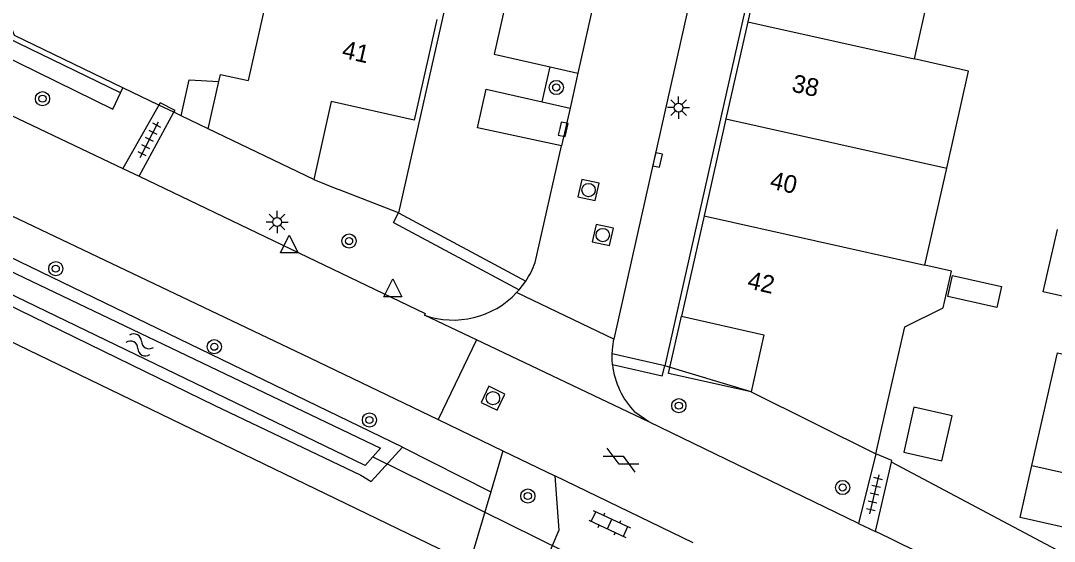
# Model space of a CAD drawing. Extents: x 128999 to 131010, y 395498 to 399007.
# Drawn here: x 129115.6 to 129173.8, y 398480.2 to 398509.5 of the extents above; entities that cross this region are included whole.
import ezdxf

# ---------------------------------------------------------------- set-up
doc = ezdxf.new("R2010")
doc.units = 0
for name, color, linetype in [('gg-afsc-erfafscheiding', 7, 'Continuous'), ('gg-anno-huisnummerreeks BGT', 7, 'Continuous'), ('gg-bbg-gedigitaliseerde bebouwing', 7, 'Continuous'), ('gg-bbg-gedigitaliseerde bijgebouw', 7, 'Continuous'), ('gg-bbg-hoofdgebouw', 7, 'Continuous'), ('gg-bbg-luifel en loopbrug', 7, 'Continuous'), ('gg-bbg-tussenscheiding', 7, 'Continuous'), ('gg-knt-verharding', 7, 'Continuous'), ('gg-knt-verharding nz', 7, 'Continuous'), ('gg-kntw-bovenkant insteek waterloop', 7, 'Continuous'), ('gg-kntw-waterlijn', 7, 'Continuous'), ('gg-kwrk-duiker nz buis', 7, 'Continuous'), ('gt-grn-groengrens', 7, 'Continuous'), ('gt-grn-groengrens NZ', 7, 'Continuous'), ('gt-grn-vlakafsluiter', 7, 'Continuous'), ('gt-grn-weggrens', 7, 'Continuous'), ('gt-symb-boom', 7, 'Continuous'), ('gt-symb-gesloten verharding', 7, 'Continuous'), ('gt-symb-klinker verharding', 7, 'Continuous'), ('gt-symb-kolk', 7, 'Continuous'), ('gt-symb-lichtmast', 7, 'Continuous'), ('gt-symb-rioolschacht', 7, 'Continuous'), ('gt-symb-tegel verharding', 7, 'Continuous'), ('gt-symb-waterafsluiter', 7, 'Continuous'), ('gt-symb-watersymbool', 7, 'Continuous')]:
    doc.layers.add(name, color=color, linetype=linetype)

# ---------------------------------------------------------------- blocks, each defined once
blk = doc.blocks.new('gt0-TEG1')
at = {"layer": 'gt-symb-tegel verharding'}
for p, q in [((-1.125, 0), (1.125, 0)), ((-0.9, -0.25), (-0.9, 0.25)), ((-0.45, -0.25), (-0.45, 0.25)), ((0, -0.25), (0, 0.25)), ((0.45, -0.25), (0.45, 0.25)), ((0.9, -0.25), (0.9, 0.25))]:
    blk.add_line(p, q, dxfattribs=at)
blk = doc.blocks.new('gt0-KOLK')
at = {"layer": 'gt-symb-kolk'}
blk.add_lwpolyline([(0, 0), (0.375, 0), (0.375, 0.4), (-0.375, 0.4), (-0.375, 0), (0, 0)], dxfattribs=at)
blk = doc.blocks.new('gt0-LMAST')
at = {"layer": 'gt-symb-lichtmast'}
for p, q in [((-0.005, 0.246), (-0.005, 0.621)), ((-0.182, 0.173), (-0.447, 0.438)), ((0.172, 0.173), (0.437, 0.438)), ((-0.255, -0.004), (-0.63, -0.004)), ((-0.182, -0.181), (-0.447, -0.446)), ((-0.005, -0.254), (-0.005, -0.629)), ((0.437, -0.446), (0.172, -0.181)), ((0.245, -0.004), (0.62, -0.004))]:
    blk.add_line(p, q, dxfattribs=at)
blk.add_circle((-0.005, -0.004), 0.25, dxfattribs=at)
blk = doc.blocks.new('gt0-BOOM')
at = {"layer": 'gt-symb-boom'}
for radius in [0.4, 0.2]:
    blk.add_circle((0, 0), radius, dxfattribs=at)
blk = doc.blocks.new('gt0-RS')
at = {"layer": 'gt-symb-rioolschacht'}
blk.add_lwpolyline([(-0.5, -0.5), (0.5, -0.5), (0.5, 0.5), (-0.5, 0.5)], close=True, dxfattribs=at)
blk.add_circle((0, 0), 0.375, dxfattribs=at)
blk = doc.blocks.new('gt0-KL1')
at = {"layer": 'gt-symb-klinker verharding'}
for p, q in [((-1.15, 0.3), (1.15, 0.3)), ((-1, -0.3), (-1, 0.3)), ((-0.5, 0.3), (-0.5, 0.45)), ((0, -0.3), (0, 0.3)), ((0.5, 0.3), (0.5, 0.45)), ((1, -0.3), (1, 0.3)), ((-1.15, -0.3), (1.15, -0.3)), ((-0.5, -0.45), (-0.5, -0.3)), ((0.5, -0.45), (0.5, -0.3))]:
    blk.add_line(p, q, dxfattribs=at)
blk = doc.blocks.new('gt0-GESVH1')
at = {"layer": 'gt-symb-gesloten verharding'}
for p, q in [((-0.992, -0.261), (0.008, 0.239)), ((0.008, -0.261), (-0.992, 0.239)), ((0.008, 0.239), (1.008, -0.261)), ((1.008, 0.239), (0.008, -0.261))]:
    blk.add_line(p, q, dxfattribs=at)
blk = doc.blocks.new('gt0-WAFSL')
at = {"layer": 'gt-symb-waterafsluiter'}
for p, q in [((-0.5, -0.333), (0, 0.667)), ((0, 0.667), (0.5, -0.333)), ((0.5, -0.333), (-0.5, -0.333))]:
    blk.add_line(p, q, dxfattribs=at)
blk = doc.blocks.new('gt0-WA')
at = {"layer": 'gt-symb-watersymbool'}
for centre, start, end in [((-0.323, 0.022), 28.07249, 151.92751), ((0.427, 0.422), 208.07248, 331.92751), ((-0.323, -0.428), 28.07249, 151.92751), ((0.427, -0.028), 208.07248, 331.92751)]:
    blk.add_arc(centre, 0.425, start, end, dxfattribs=at)

msp = doc.modelspace()

# ---------------------------------------------------------------- linework, layer by layer
at = {"layer": 'gg-afsc-erfafscheiding'}
for p, q in [((129123.366, 398504.743), (129121.342, 398505.715)), ((129124.216, 398504.335), (129123.366, 398504.743)), ((129124.62, 398504.141), (129124.216, 398504.335))]:
    msp.add_line(p, q, dxfattribs=at)
msp.add_lwpolyline([(129121.342, 398505.715), (129115.234, 398508.651), (129112.98, 398514.666)], dxfattribs=at)
at = {"layer": 'gg-bbg-gedigitaliseerde bebouwing'}
for p, q in [((129167.107, 398512.8), (129165.876, 398507.337)), ((129129.647, 398511.689), (129128.39, 398506.12)), ((129166.491, 398495.734), (129167.719, 398501.188))]:
    msp.add_line(p, q, dxfattribs=at)
for points in [[(129167.719, 398501.188), (129168.949, 398506.645), (129165.876, 398507.337)], [(129163.73, 398485.12), (129165.35, 398492.26), (129167.506, 398493.333), (129167.976, 398495.395), (129166.491, 398495.734)]]:
    msp.add_lwpolyline(points, dxfattribs=at)
at = {"layer": 'gg-bbg-gedigitaliseerde bijgebouw'}
msp.add_line((129172.51, 398484.468), (129175.923, 398483.694), dxfattribs=at)
for points in [[(129175.39, 398493.72), (129173.147, 398494.228), (129173.942, 398497.739)], [(129175.923, 398483.694), (129175.259, 398480.768), (129171.846, 398481.543), (129172.51, 398484.468)]]:
    msp.add_lwpolyline(points, dxfattribs=at)
at = {"layer": 'gg-bbg-hoofdgebouw'}
for p, q in [((129157.75, 398514.881), (129156.518, 398509.422)), ((129156.518, 398509.422), (129155.286, 398503.964)), ((129126.14, 398503.41), (129126.739, 398506.068)), ((129155.286, 398503.964), (129154.057, 398498.515)), ((129132.091, 398500.55), (129126.14, 398503.41)), ((129154.057, 398498.515), (129152.781, 398492.86)), ((129156.71, 398488.6), (129163.73, 398485.12))]:
    msp.add_line(p, q, dxfattribs=at)
for points in [[(129139.005, 398509.555), (129137.73, 398503.901), (129133.07, 398504.94), (129132.091, 398500.55)], [(129126.739, 398506.068), (129126.83, 398506.47), (129128.39, 398506.12)], [(129152.781, 398492.86), (129157.43, 398491.81), (129156.71, 398488.6)]]:
    msp.add_lwpolyline(points, dxfattribs=at)
at = {"layer": 'gg-bbg-luifel en loopbrug'}
msp.add_line((129126.14, 398503.41), (129124.62, 398504.141), dxfattribs=at)
for points in [[(129124.62, 398504.141), (129125.076, 398506.162), (129126.739, 398506.068)], [(129170.799, 398494.526), (129170.534, 398493.356), (129167.771, 398493.981), (129168.036, 398495.152), (129170.799, 398494.526)], [(129156.71, 398488.6), (129152.058, 398489.647), (129152.781, 398492.86)], [(129172.51, 398484.468), (129173.948, 398490.807), (129177.361, 398490.033), (129175.923, 398483.694)], [(129165.299, 398485.208), (129167.445, 398484.722), (129168.019, 398487.258), (129165.873, 398487.744), (129165.299, 398485.208)]]:
    msp.add_lwpolyline(points, dxfattribs=at)
at = {"layer": 'gg-bbg-tussenscheiding'}
for p, q in [((129156.518, 398509.422), (129165.876, 398507.337)), ((129155.286, 398503.964), (129167.719, 398501.188)), ((129154.057, 398498.515), (129166.491, 398495.734))]:
    msp.add_line(p, q, dxfattribs=at)
at = {"layer": 'gg-knt-verharding'}
for p, q in [((129158.56, 398594.871), (129136.86, 398498.67)), ((129168.463, 398578.081), (129151.249, 398501.694)), ((129170.653, 398573.454), (129151.84, 398490.07)), ((129104.595, 398509.147), (129121.334, 398501.172)), ((129144.945, 398504.927), (129145.387, 398506.894)), ((129145.387, 398506.894), (129146.957, 398506.539)), ((129146.957, 398506.539), (129146.515, 398504.574)), ((129123.366, 398504.743), (129121.334, 398501.172)), ((129144.945, 398504.927), (129146.515, 398504.574)), ((129122.263, 398500.732), (129124.216, 398504.335)), ((129144.549, 398495.882), (129146.037, 398502.448)), ((129151.249, 398501.694), (129148.983, 398491.572)), ((129121.334, 398501.172), (129122.263, 398500.732)), ((129136.86, 398498.67), (129144.024, 398494.841)), ((129143.657, 398494.356), (129144.024, 398494.841)), ((129143.506, 398494.188), (129143.657, 398494.356)), ((129148.983, 398491.572), (129143.506, 398494.188)), ((129141.239, 398491.53), (129138.312, 398492.918)), ((129150.942, 398486.929), (129141.239, 398491.53)), ((129151.84, 398490.07), (129148.881, 398490.747)), ((129139.082, 398487.052), (129142.734, 398485.291)), ((129150.942, 398486.929), (129150.167, 398487.471)), ((129162.747, 398481.194), (129150.942, 398486.929)), ((129142.734, 398485.291), (129145.66, 398483.88)), ((129163.73, 398485.12), (129162.747, 398481.194)), ((129163.704, 398480.756), (129164.603, 398484.655)), ((129153.437, 398480.107), (129145.66, 398483.88)), ((129162.747, 398481.194), (129163.704, 398480.756))]:
    msp.add_line(p, q, dxfattribs=at)
for points in [[(129011.535, 398548.136), (129035.774, 398536.496), (129061.734, 398524.096), (129101.129, 398505.148), (129131.87, 398490.529), (129139.082, 398487.052)], [(129146.858, 398513.498), (129143.717, 398514.202), (129142.239, 398507.607), (129145.387, 398506.894)], [(129146.037, 398502.448), (129141.294, 398503.465), (129141.793, 398505.636), (129144.945, 398504.927)], [(129124.216, 398504.335), (129124.276, 398504.445), (129123.441, 398504.874), (129123.366, 398504.743)], [(129122.263, 398500.732), (129138.359, 398493.017), (129138.312, 398492.918)], [(129148.881, 398490.747), (129148.913, 398491.162), (129148.983, 398491.572)], [(129148.905, 398490.126), (129148.882, 398490.436), (129148.881, 398490.747)], [(129164.603, 398484.655), (129164.623, 398484.742), (129163.73, 398485.12)], [(129145.66, 398483.88), (129145.878, 398480.82), (129145.128, 398479.061)]]:
    msp.add_lwpolyline(points, dxfattribs=at)
for centre, radius, start, end in [((129139.981, 398497.533), 4.858, 326.34472, 340.12958), ((129139.929, 398497.56), 4.915, 250.78935, 316.69059), ((129153.357, 398490.615), 4.479, 186.26674, 224.57951), ((126560.32, 393150.532), 5932.023, 63.4511583, 63.9682247)]:
    msp.add_arc(centre, radius, start, end, dxfattribs=at)
at = {"layer": 'gg-knt-verharding nz'}
for p, q in [((129148.442, 398513.143), (129146.957, 398506.539)), ((129146.515, 398504.574), (129146.037, 398502.448))]:
    msp.add_line(p, q, dxfattribs=at)
at = {"layer": 'gg-kntw-bovenkant insteek waterloop'}
for points in [[(129137.081, 398485.491), (129107.108, 398500), (129071.621, 398516.806), (129045.429, 398529.65), (129013.516, 398544.932), (129012.242, 398545.272), (129011.555, 398545.656), (129010.651, 398545.831), (129009.691, 398545.846), (129009.156, 398545.748), (129008.618, 398545.436), (129007.966, 398544.7), (129007.201, 398543.513)], [(129009.502, 398542.46), (129009.763, 398543.658), (129010.086, 398543.813), (129029.51, 398534.597), (129101.084, 398500), (129111.514, 398495.149), (129126.523, 398487.847), (129134.732, 398483.922), (129135.324, 398483.561), (129137.081, 398485.491)]]:
    msp.add_lwpolyline(points, dxfattribs=at)
at = {"layer": 'gg-kntw-waterlijn'}
msp.add_lwpolyline([(129007.842, 398543.22), (129008.459, 398544.453), (129010.192, 398545.394), (129012.993, 398544.327), (129056.349, 398523.477), (129135.847, 398485.446), (129134.972, 398484.461), (129105.217, 398498.835), (129061.005, 398520.193), (129029.129, 398535.42), (129010.619, 398544.136), (129009.877, 398544.253), (129009.346, 398543.964), (129008.948, 398542.714)], dxfattribs=at)
at = {"layer": 'gg-kwrk-duiker nz buis'}
msp.add_line((129135.41, 398484.954), (129153.151, 398476.203), dxfattribs=at)
at = {"layer": 'gt-grn-groengrens'}
for p, q in [((129140.857, 398478.943), (129009.502, 398542.46)), ((129121.201, 398505.421), (129121.342, 398505.715)), ((129136.577, 398498.141), (129136.86, 398498.67)), ((129136.577, 398498.141), (129143.657, 398494.356)), ((129151.706, 398489.485), (129148.905, 398490.126)), ((129151.706, 398489.485), (129151.84, 398490.07)), ((129142.734, 398485.291), (129142.051, 398482.98)), ((129142.051, 398482.98), (129140.857, 398478.943))]:
    msp.add_line(p, q, dxfattribs=at)
for points in [[(129121.201, 398505.421), (129114.834, 398508.524), (129114.379, 398507.635)], [(129114.379, 398507.635), (129120.768, 398504.52), (129121.201, 398505.421)]]:
    msp.add_lwpolyline(points, dxfattribs=at)
at = {"layer": 'gt-grn-groengrens NZ'}
msp.add_line((129137.081, 398485.491), (129142.051, 398482.98), dxfattribs=at)
at = {"layer": 'gt-grn-vlakafsluiter'}
for p, q in [((129132.091, 398500.55), (129133.486, 398500)), ((129136.86, 398498.67), (129133.486, 398500)), ((129156.71, 398488.6), (129151.84, 398490.07)), ((129191.949, 398470.105), (129164.603, 398484.655))]:
    msp.add_line(p, q, dxfattribs=at)
at = {"layer": 'gt-grn-weggrens'}
msp.add_line((129141.239, 398491.53), (129139.082, 398487.052), dxfattribs=at)

# ---------------------------------------------------------------- block references
at = {"layer": 'gt-symb-boom'}
for p in [(129145.737, 398505.732), (129116.817, 398505.099), (129134.074, 398497.09), (129117.565, 398495.536), (129126.487, 398491.144), (129152.636, 398487.828), (129135.221, 398487.025), (129161.855, 398483.228), (129144.136, 398482.746)]:
    msp.add_blockref('gt0-BOOM', p, dxfattribs=at)
at = {"layer": 'gt-symb-gesloten verharding', "rotation": -26.872538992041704}
msp.add_blockref('gt0-GESVH1', (129149.381, 398484.78), dxfattribs=at)
at = {"layer": 'gt-symb-klinker verharding', "rotation": -24.771138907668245}
msp.add_blockref('gt0-KL1', (129148.738, 398481.174), dxfattribs=at)
at = {"layer": 'gt-symb-kolk'}
for p, rotation in [((129145.93, 398503.414), -101.82670392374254), ((129151.249, 398501.694), -102.8829794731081)]:
    msp.add_blockref('gt0-KOLK', p, dxfattribs=dict(at, rotation=rotation))
at = {"layer": 'gt-symb-lichtmast'}
for p in [(129152.626, 398504.604), (129130.03, 398498.165)]:
    msp.add_blockref('gt0-LMAST', p, dxfattribs=at)
at = {"layer": 'gt-symb-rioolschacht'}
for p, rotation in [((129147.557, 398499.963), 77.35314650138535), ((129148.354, 398497.429), 77.35314650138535), ((129142.174, 398488.251), -25.591424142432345)]:
    msp.add_blockref('gt0-RS', p, dxfattribs=dict(at, rotation=rotation))
at = {"layer": 'gt-symb-tegel verharding'}
for p, rotation in [((129122.838, 398502.799), 62.794083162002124), ((129163.646, 398482.847), 76.75619797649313)]:
    msp.add_blockref('gt0-TEG1', p, dxfattribs=dict(at, rotation=rotation))
at = {"layer": 'gt-symb-waterafsluiter'}
for p in [(129130.711, 398496.76), (129136.536, 398494.294)]:
    msp.add_blockref('gt0-WAFSL', p, dxfattribs=at)
at = {"layer": 'gt-symb-watersymbool', "rotation": -27.000654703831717}
msp.add_blockref('gt0-WA', (129122.241, 398491.278), dxfattribs=at)

# ---------------------------------------------------------------- texts
at = {"layer": 'gg-anno-huisnummerreeks BGT'}
for s, p in [('41', (129133.625, 398507.413)), ('38', (129158.94, 398505.513)), ('40', (129157.709, 398500.06)), ('42', (129156.442, 398494.44))]:
    msp.add_text(s, height=1, rotation=347.3, dxfattribs=at).set_placement(p)

doc.saveas('drawing.dxf')
